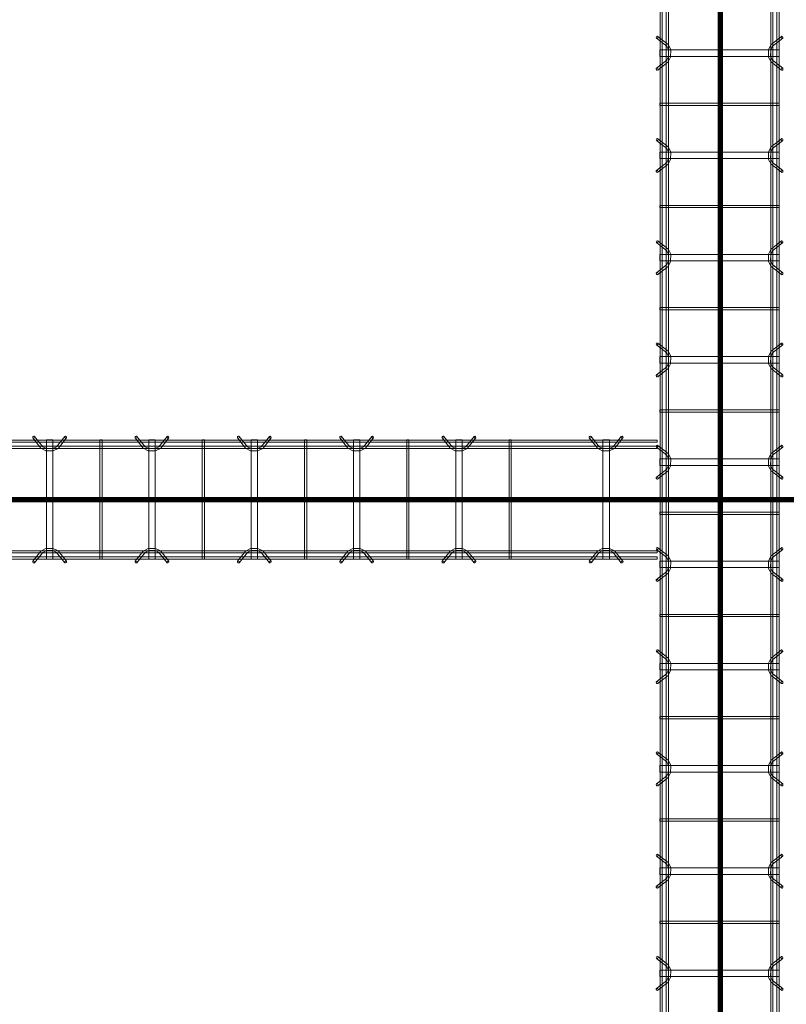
# Model space of a CAD drawing. Header units: inches. Extents: x -4136 to 1945, y -6639 to 12387.
# Tile 406 of 656: x -3732 to -3643, y 11068 to 11183. Entities that reach past the tile are written whole.
import ezdxf

# ---------------------------------------------------------------- set-up
doc = ezdxf.new("R2010")
doc.units = ezdxf.units.IN
doc.header["$MEASUREMENT"] = 0
doc.layers.add('A-GENM', color=7, linetype='Continuous', lineweight=9)
doc.layers.add('S-BEAM', color=7, linetype='Continuous', lineweight=9)

# ---------------------------------------------------------------- blocks, each defined once
blk = doc.blocks.new('Dowel bar assembly - Dowel bar assembly-671091-SLAB ON GROUND JOINTS')
at = {"layer": 'S-BEAM', "color": 253, "true_color": 0xaaaaaa}
for p, q in [((1169.18, 1.19), (1168.23, 2.39)), ((1171.76, 2.39), (1170.81, 1.19)), ((1181.18, 1.19), (1180.23, 2.39)), ((1183.76, 2.39), (1182.81, 1.19)), ((1193.18, 1.19), (1192.23, 2.39)), ((1195.76, 2.39), (1194.81, 1.19)), ((1205.18, 1.19), (1204.23, 2.39)), ((1207.76, 2.39), (1206.81, 1.19)), ((1217.18, 1.19), (1216.23, 2.39)), ((1219.76, 2.39), (1218.81, 1.19)), ((1229.18, 1.19), (1228.23, 2.39)), ((1231.76, 2.39), (1230.81, 1.19)), ((1241.18, 1.19), (1240.23, 2.39)), ((1243.76, 2.39), (1242.81, 1.19)), ((1253.18, 1.19), (1252.23, 2.39)), ((1255.76, 2.39), (1254.81, 1.19)), ((1265.18, 1.19), (1264.23, 2.39)), ((1267.76, 2.39), (1266.81, 1.19)), ((1277.18, 1.19), (1276.23, 2.39)), ((1279.76, 2.39), (1278.81, 1.19)), ((1524, 1.98), (0, 1.98)), ((0, 1.72), (1524, 1.72)), ((1524, 1.25), (0, 1.25)), ((1168.02, 2.23), (1168.97, 1.03)), ((1169.62, 1.99), (1169.62, -12.01)), ((1170.38, 1.99), (1169.62, 1.99)), ((1169.62, 1.99), (1170.38, 1.99)), ((1170.38, -12.01), (1170.38, 1.99)), ((1171.01, 1.03), (1171.96, 2.23)), ((1175.87, 1.99), (1175.87, -12.01)), ((1176.13, 1.99), (1175.87, 1.99)), ((1175.87, 1.99), (1176.13, 1.99)), ((1176.13, -12.01), (1176.13, 1.99)), ((1180.02, 2.23), (1180.97, 1.03)), ((1181.62, 1.99), (1181.62, -12.01)), ((1182.38, 1.99), (1181.62, 1.99)), ((1181.62, 1.99), (1182.38, 1.99)), ((1182.38, -12.01), (1182.38, 1.99)), ((1183.01, 1.03), (1183.96, 2.23)), ((1187.87, 1.99), (1187.87, -12.01)), ((1188.13, 1.99), (1187.87, 1.99)), ((1187.87, 1.99), (1188.13, 1.99)), ((1188.13, -12.01), (1188.13, 1.99)), ((1192.02, 2.23), (1192.97, 1.03)), ((1193.62, 1.99), (1193.62, -12.01)), ((1194.38, 1.99), (1193.62, 1.99)), ((1193.62, 1.99), (1194.38, 1.99)), ((1194.38, -12.01), (1194.38, 1.99)), ((1195.01, 1.03), (1195.96, 2.23)), ((1199.87, 1.99), (1199.87, -12.01)), ((1200.13, 1.99), (1199.87, 1.99)), ((1199.87, 1.99), (1200.13, 1.99)), ((1200.13, -12.01), (1200.13, 1.99)), ((1204.02, 2.23), (1204.97, 1.03)), ((1205.62, 1.99), (1205.62, -12.01)), ((1206.38, 1.99), (1205.62, 1.99)), ((1205.62, 1.99), (1206.38, 1.99)), ((1206.38, -12.01), (1206.38, 1.99)), ((1207.01, 1.03), (1207.96, 2.23)), ((1211.87, 1.99), (1211.87, -12.01)), ((1212.13, 1.99), (1211.87, 1.99)), ((1211.87, 1.99), (1212.13, 1.99)), ((1212.13, -12.01), (1212.13, 1.99)), ((1216.02, 2.23), (1216.97, 1.03)), ((1217.62, 1.99), (1217.62, -12.01)), ((1218.38, 1.99), (1217.62, 1.99)), ((1217.62, 1.99), (1218.38, 1.99)), ((1218.38, -12.01), (1218.38, 1.99)), ((1219.01, 1.03), (1219.96, 2.23)), ((1223.87, 1.99), (1223.87, -12.01)), ((1224.13, 1.99), (1223.87, 1.99)), ((1223.87, 1.99), (1224.13, 1.99)), ((1224.13, -12.01), (1224.13, 1.99)), ((1228.02, 2.23), (1228.97, 1.03)), ((1229.62, 1.99), (1229.62, -12.01)), ((1230.38, 1.99), (1229.62, 1.99)), ((1229.62, 1.99), (1230.38, 1.99)), ((1230.38, -12.01), (1230.38, 1.99)), ((1231.01, 1.03), (1231.96, 2.23)), ((1235.87, 1.99), (1235.87, -12.01)), ((1236.13, 1.99), (1235.87, 1.99)), ((1235.87, 1.99), (1236.13, 1.99)), ((1236.13, -12.01), (1236.13, 1.99)), ((1240.02, 2.23), (1240.97, 1.03)), ((1241.62, 1.99), (1241.62, -12.01)), ((1242.38, 1.99), (1241.62, 1.99)), ((1241.62, 1.99), (1242.38, 1.99)), ((1242.38, -12.01), (1242.38, 1.99)), ((1243.01, 1.03), (1243.96, 2.23)), ((1247.87, 1.99), (1247.87, -12.01)), ((1248.13, 1.99), (1247.87, 1.99)), ((1247.87, 1.99), (1248.13, 1.99)), ((1248.13, -12.01), (1248.13, 1.99)), ((1252.02, 2.23), (1252.97, 1.03)), ((1253.62, 1.99), (1253.62, -12.01)), ((1254.38, 1.99), (1253.62, 1.99)), ((1253.62, 1.99), (1254.38, 1.99)), ((1254.38, -12.01), (1254.38, 1.99)), ((1255.01, 1.03), (1255.96, 2.23)), ((1259.87, 1.99), (1259.87, -12.01)), ((1260.13, 1.99), (1259.87, 1.99)), ((1259.87, 1.99), (1260.13, 1.99)), ((1260.13, -12.01), (1260.13, 1.99)), ((1264.02, 2.23), (1264.97, 1.03)), ((1265.62, 1.99), (1265.62, -12.01)), ((1266.38, 1.99), (1265.62, 1.99)), ((1265.62, 1.99), (1266.38, 1.99)), ((1266.38, -12.01), (1266.38, 1.99)), ((1267.01, 1.03), (1267.96, 2.23)), ((1271.87, 1.99), (1271.87, -12.01)), ((1272.13, 1.99), (1271.87, 1.99)), ((1271.87, 1.99), (1272.13, 1.99)), ((1272.13, -12.01), (1272.13, 1.99)), ((1276.02, 2.23), (1276.97, 1.03)), ((1277.62, 1.99), (1277.62, -12.01)), ((1278.38, 1.99), (1277.62, 1.99)), ((1277.62, 1.99), (1278.38, 1.99)), ((1278.38, -12.01), (1278.38, 1.99)), ((1279.01, 1.03), (1279.96, 2.23)), ((0, 0.99), (1524, 0.99)), ((1524, -11.01), (0, -11.01)), ((0, -11.27), (1524, -11.27)), ((1168.97, -11.05), (1168.02, -12.25)), ((1168.23, -12.41), (1169.18, -11.21)), ((1170.81, -11.21), (1171.76, -12.41)), ((1171.96, -12.25), (1171.01, -11.05)), ((1180.97, -11.05), (1180.02, -12.25)), ((1180.23, -12.41), (1181.18, -11.21)), ((1182.81, -11.21), (1183.76, -12.41)), ((1183.96, -12.25), (1183.01, -11.05)), ((1192.97, -11.05), (1192.02, -12.25)), ((1192.23, -12.41), (1193.18, -11.21)), ((1194.81, -11.21), (1195.76, -12.41)), ((1195.96, -12.25), (1195.01, -11.05)), ((1204.97, -11.05), (1204.02, -12.25)), ((1204.23, -12.41), (1205.18, -11.21)), ((1206.81, -11.21), (1207.76, -12.41)), ((1207.96, -12.25), (1207.01, -11.05)), ((1216.97, -11.05), (1216.02, -12.25)), ((1216.23, -12.41), (1217.18, -11.21)), ((1218.81, -11.21), (1219.76, -12.41)), ((1219.96, -12.25), (1219.01, -11.05)), ((1228.97, -11.05), (1228.02, -12.25)), ((1228.23, -12.41), (1229.18, -11.21)), ((1230.81, -11.21), (1231.76, -12.41)), ((1231.96, -12.25), (1231.01, -11.05)), ((1240.97, -11.05), (1240.02, -12.25)), ((1240.23, -12.41), (1241.18, -11.21)), ((1242.81, -11.21), (1243.76, -12.41)), ((1243.96, -12.25), (1243.01, -11.05)), ((1252.97, -11.05), (1252.02, -12.25)), ((1252.23, -12.41), (1253.18, -11.21)), ((1254.81, -11.21), (1255.76, -12.41)), ((1255.96, -12.25), (1255.01, -11.05)), ((1264.97, -11.05), (1264.02, -12.25)), ((1264.23, -12.41), (1265.18, -11.21)), ((1266.81, -11.21), (1267.76, -12.41)), ((1267.96, -12.25), (1267.01, -11.05)), ((1276.97, -11.05), (1276.02, -12.25)), ((1276.23, -12.41), (1277.18, -11.21)), ((1278.81, -11.21), (1279.76, -12.41)), ((1279.96, -12.25), (1279.01, -11.05)), ((1524, -11.74), (0, -11.74)), ((0, -12), (1524, -12)), ((1170.38, -12.01), (1169.62, -12.01)), ((1169.62, -12.01), (1170.38, -12.01)), ((1176.13, -12.01), (1175.87, -12.01)), ((1175.87, -12.01), (1176.13, -12.01)), ((1182.38, -12.01), (1181.62, -12.01)), ((1181.62, -12.01), (1182.38, -12.01)), ((1188.13, -12.01), (1187.87, -12.01)), ((1187.87, -12.01), (1188.13, -12.01)), ((1194.38, -12.01), (1193.62, -12.01)), ((1193.62, -12.01), (1194.38, -12.01)), ((1200.13, -12.01), (1199.87, -12.01)), ((1199.87, -12.01), (1200.13, -12.01)), ((1206.38, -12.01), (1205.62, -12.01)), ((1205.62, -12.01), (1206.38, -12.01)), ((1212.13, -12.01), (1211.87, -12.01)), ((1211.87, -12.01), (1212.13, -12.01)), ((1218.38, -12.01), (1217.62, -12.01)), ((1217.62, -12.01), (1218.38, -12.01)), ((1224.13, -12.01), (1223.87, -12.01)), ((1223.87, -12.01), (1224.13, -12.01)), ((1230.38, -12.01), (1229.62, -12.01)), ((1229.62, -12.01), (1230.38, -12.01)), ((1236.13, -12.01), (1235.87, -12.01)), ((1235.87, -12.01), (1236.13, -12.01)), ((1242.38, -12.01), (1241.62, -12.01)), ((1241.62, -12.01), (1242.38, -12.01)), ((1248.13, -12.01), (1247.87, -12.01)), ((1247.87, -12.01), (1248.13, -12.01)), ((1254.38, -12.01), (1253.62, -12.01)), ((1253.62, -12.01), (1254.38, -12.01)), ((1260.13, -12.01), (1259.87, -12.01)), ((1259.87, -12.01), (1260.13, -12.01)), ((1266.38, -12.01), (1265.62, -12.01)), ((1265.62, -12.01), (1266.38, -12.01)), ((1272.13, -12.01), (1271.87, -12.01)), ((1271.87, -12.01), (1272.13, -12.01)), ((1278.38, -12.01), (1277.62, -12.01)), ((1277.62, -12.01), (1278.38, -12.01))]:
    blk.add_line(p, q, dxfattribs=at)
at = {"layer": 'S-BEAM', "color": 253, "true_color": 0xaaaaaa, "flags": 128}
for points in [[(1169.18, 1.19), (1169.62, 0.97), (1170.38, 0.98), (1170.81, 1.19)], [(1181.18, 1.19), (1181.62, 0.97), (1182.38, 0.98), (1182.81, 1.19)], [(1193.18, 1.19), (1193.62, 0.97), (1194.38, 0.98), (1194.81, 1.19)], [(1205.18, 1.19), (1205.62, 0.97), (1206.38, 0.98), (1206.81, 1.19)], [(1217.18, 1.19), (1217.62, 0.97), (1218.38, 0.98), (1218.81, 1.19)], [(1229.18, 1.19), (1229.62, 0.97), (1230.38, 0.98), (1230.81, 1.19)], [(1241.18, 1.19), (1241.62, 0.97), (1242.38, 0.98), (1242.81, 1.19)], [(1253.18, 1.19), (1253.62, 0.97), (1254.38, 0.98), (1254.81, 1.19)], [(1265.18, 1.19), (1265.62, 0.97), (1266.38, 0.98), (1266.81, 1.19)], [(1277.18, 1.19), (1277.62, 0.97), (1278.38, 0.98), (1278.81, 1.19)], [(1168.97, 1.03), (1169.53, 0.73), (1170.39, 0.72), (1170.97, 0.99), (1171.01, 1.03)], [(1180.97, 1.03), (1181.53, 0.73), (1182.39, 0.72), (1182.97, 0.99), (1183.01, 1.03)], [(1192.97, 1.03), (1193.53, 0.73), (1194.39, 0.72), (1194.97, 0.99), (1195.01, 1.03)], [(1204.97, 1.03), (1205.53, 0.73), (1206.39, 0.72), (1206.97, 0.99), (1207.01, 1.03)], [(1216.97, 1.03), (1217.53, 0.73), (1218.39, 0.72), (1218.97, 0.99), (1219.01, 1.03)], [(1228.97, 1.03), (1229.53, 0.73), (1230.39, 0.72), (1230.97, 0.99), (1231.01, 1.03)], [(1240.97, 1.03), (1241.53, 0.73), (1242.39, 0.72), (1242.97, 0.99), (1243.01, 1.03)], [(1252.97, 1.03), (1253.53, 0.73), (1254.39, 0.72), (1254.97, 0.99), (1255.01, 1.03)], [(1264.97, 1.03), (1265.53, 0.73), (1266.39, 0.72), (1266.97, 0.99), (1267.01, 1.03)], [(1276.97, 1.03), (1277.53, 0.73), (1278.39, 0.72), (1278.97, 0.99), (1279.01, 1.03)], [(1168.97, -11.05), (1169.53, -10.75), (1170.39, -10.74), (1170.97, -11.01), (1171.01, -11.05)], [(1169.18, -11.21), (1169.62, -10.99), (1170.38, -11), (1170.81, -11.21)], [(1180.97, -11.05), (1181.53, -10.75), (1182.39, -10.74), (1182.97, -11.01), (1183.01, -11.05)], [(1181.18, -11.21), (1181.62, -10.99), (1182.38, -11), (1182.81, -11.21)], [(1192.97, -11.05), (1193.53, -10.75), (1194.39, -10.74), (1194.97, -11.01), (1195.01, -11.05)], [(1193.18, -11.21), (1193.62, -10.99), (1194.38, -11), (1194.81, -11.21)], [(1204.97, -11.05), (1205.53, -10.75), (1206.39, -10.74), (1206.97, -11.01), (1207.01, -11.05)], [(1205.18, -11.21), (1205.62, -10.99), (1206.38, -11), (1206.81, -11.21)], [(1216.97, -11.05), (1217.53, -10.75), (1218.39, -10.74), (1218.97, -11.01), (1219.01, -11.05)], [(1217.18, -11.21), (1217.62, -10.99), (1218.38, -11), (1218.81, -11.21)], [(1228.97, -11.05), (1229.53, -10.75), (1230.39, -10.74), (1230.97, -11.01), (1231.01, -11.05)], [(1229.18, -11.21), (1229.62, -10.99), (1230.38, -11), (1230.81, -11.21)], [(1240.97, -11.05), (1241.53, -10.75), (1242.39, -10.74), (1242.97, -11.01), (1243.01, -11.05)], [(1241.18, -11.21), (1241.62, -10.99), (1242.38, -11), (1242.81, -11.21)], [(1252.97, -11.05), (1253.53, -10.75), (1254.39, -10.74), (1254.97, -11.01), (1255.01, -11.05)], [(1253.18, -11.21), (1253.62, -10.99), (1254.38, -11), (1254.81, -11.21)], [(1264.97, -11.05), (1265.53, -10.75), (1266.39, -10.74), (1266.97, -11.01), (1267.01, -11.05)], [(1265.18, -11.21), (1265.62, -10.99), (1266.38, -11), (1266.81, -11.21)], [(1276.97, -11.05), (1277.53, -10.75), (1278.39, -10.74), (1278.97, -11.01), (1279.01, -11.05)], [(1277.18, -11.21), (1277.62, -10.99), (1278.38, -11), (1278.81, -11.21)]]:
    blk.add_lwpolyline(points, dxfattribs=at)
at = {"layer": 'S-BEAM', "color": 253, "true_color": 0xaaaaaa}
for centre, major_axis, start_param, end_param in [((1168.12, 2.31), (0.101, 0.08), 5.709265, 8.850858), ((1168.12, 2.31), (0.101, 0.08), 2.567673, 5.709265), ((1171.86, 2.31), (-0.101, 0.08), 3.715513, 6.857105), ((1171.86, 2.31), (-0.101, 0.08), 0.57392, 3.715513), ((1180.12, 2.31), (0.101, 0.08), 5.709265, 8.850858), ((1180.12, 2.31), (0.101, 0.08), 2.567673, 5.709265), ((1183.86, 2.31), (-0.101, 0.08), 3.715513, 6.857105), ((1183.86, 2.31), (-0.101, 0.08), 0.57392, 3.715513), ((1192.12, 2.31), (0.101, 0.08), 5.709265, 8.850858), ((1192.12, 2.31), (0.101, 0.08), 2.567673, 5.709265), ((1195.86, 2.31), (-0.101, 0.08), 3.715513, 6.857105), ((1195.86, 2.31), (-0.101, 0.08), 0.57392, 3.715513), ((1204.12, 2.31), (0.101, 0.08), 5.709265, 8.850858), ((1204.12, 2.31), (0.101, 0.08), 2.567673, 5.709265), ((1207.86, 2.31), (-0.101, 0.08), 3.715513, 6.857105), ((1207.86, 2.31), (-0.101, 0.08), 0.57392, 3.715513), ((1216.12, 2.31), (0.101, 0.08), 5.709265, 8.850858), ((1216.12, 2.31), (0.101, 0.08), 2.567673, 5.709265), ((1219.86, 2.31), (-0.101, 0.08), 3.715513, 6.857105), ((1219.86, 2.31), (-0.101, 0.08), 0.57392, 3.715513), ((1228.12, 2.31), (0.101, 0.08), 5.709265, 8.850858), ((1228.12, 2.31), (0.101, 0.08), 2.567673, 5.709265), ((1231.86, 2.31), (-0.101, 0.08), 3.715513, 6.857105), ((1231.86, 2.31), (-0.101, 0.08), 0.57392, 3.715513), ((1240.12, 2.31), (0.101, 0.08), 5.709265, 8.850858), ((1240.12, 2.31), (0.101, 0.08), 2.567673, 5.709265), ((1243.86, 2.31), (-0.101, 0.08), 3.715513, 6.857105), ((1243.86, 2.31), (-0.101, 0.08), 0.57392, 3.715513), ((1252.12, 2.31), (0.101, 0.08), 5.709265, 8.850858), ((1252.12, 2.31), (0.101, 0.08), 2.567673, 5.709265), ((1255.86, 2.31), (-0.101, 0.08), 3.715513, 6.857105), ((1255.86, 2.31), (-0.101, 0.08), 0.57392, 3.715513), ((1264.12, 2.31), (0.101, 0.08), 5.709265, 8.850858), ((1264.12, 2.31), (0.101, 0.08), 2.567673, 5.709265), ((1267.86, 2.31), (-0.101, 0.08), 3.715513, 6.857105), ((1267.86, 2.31), (-0.101, 0.08), 0.57392, 3.715513), ((1276.12, 2.31), (0.101, 0.08), 5.709265, 8.850858), ((1276.12, 2.31), (0.101, 0.08), 2.567673, 5.709265), ((1279.86, 2.31), (-0.101, 0.08), 3.715513, 6.857105), ((1279.86, 2.31), (-0.101, 0.08), 0.57392, 3.715513), ((1168.12, -12.33), (-0.101, 0.08), 3.715513, 6.857105), ((1168.12, -12.33), (-0.101, 0.08), 0.57392, 3.715513), ((1171.86, -12.33), (0.101, 0.08), 5.709265, 8.850858), ((1171.86, -12.33), (0.101, 0.08), 2.567673, 5.709265), ((1180.12, -12.33), (-0.101, 0.08), 3.715513, 6.857105), ((1180.12, -12.33), (-0.101, 0.08), 0.57392, 3.715513), ((1183.86, -12.33), (0.101, 0.08), 5.709265, 8.850858), ((1183.86, -12.33), (0.101, 0.08), 2.567673, 5.709265), ((1192.12, -12.33), (-0.101, 0.08), 3.715513, 6.857105), ((1192.12, -12.33), (-0.101, 0.08), 0.57392, 3.715513), ((1195.86, -12.33), (0.101, 0.08), 5.709265, 8.850858), ((1195.86, -12.33), (0.101, 0.08), 2.567673, 5.709265), ((1204.12, -12.33), (-0.101, 0.08), 3.715513, 6.857105), ((1204.12, -12.33), (-0.101, 0.08), 0.57392, 3.715513), ((1207.86, -12.33), (0.101, 0.08), 5.709265, 8.850858), ((1207.86, -12.33), (0.101, 0.08), 2.567673, 5.709265), ((1216.12, -12.33), (-0.101, 0.08), 3.715513, 6.857105), ((1216.12, -12.33), (-0.101, 0.08), 0.57392, 3.715513), ((1219.86, -12.33), (0.101, 0.08), 5.709265, 8.850858), ((1219.86, -12.33), (0.101, 0.08), 2.567673, 5.709265), ((1228.12, -12.33), (-0.101, 0.08), 3.715513, 6.857105), ((1228.12, -12.33), (-0.101, 0.08), 0.57392, 3.715513), ((1231.86, -12.33), (0.101, 0.08), 5.709265, 8.850858), ((1231.86, -12.33), (0.101, 0.08), 2.567673, 5.709265), ((1240.12, -12.33), (-0.101, 0.08), 3.715513, 6.857105), ((1240.12, -12.33), (-0.101, 0.08), 0.57392, 3.715513), ((1243.86, -12.33), (0.101, 0.08), 5.709265, 8.850858), ((1243.86, -12.33), (0.101, 0.08), 2.567673, 5.709265), ((1252.12, -12.33), (-0.101, 0.08), 3.715513, 6.857105), ((1252.12, -12.33), (-0.101, 0.08), 0.57392, 3.715513), ((1255.86, -12.33), (0.101, 0.08), 5.709265, 8.850858), ((1255.86, -12.33), (0.101, 0.08), 2.567673, 5.709265), ((1264.12, -12.33), (-0.101, 0.08), 3.715513, 6.857105), ((1264.12, -12.33), (-0.101, 0.08), 0.57392, 3.715513), ((1267.86, -12.33), (0.101, 0.08), 5.709265, 8.850858), ((1267.86, -12.33), (0.101, 0.08), 2.567673, 5.709265), ((1276.12, -12.33), (-0.101, 0.08), 3.715513, 6.857105), ((1276.12, -12.33), (-0.101, 0.08), 0.57392, 3.715513), ((1279.86, -12.33), (0.101, 0.08), 5.709265, 8.850858), ((1279.86, -12.33), (0.101, 0.08), 2.567673, 5.709265)]:
    blk.add_ellipse(centre, major_axis=major_axis, ratio=0.816528, start_param=start_param, end_param=end_param, dxfattribs=at)
blk = doc.blocks.new('Dowel bar assembly - Dowel bar assembly-673167-SLAB ON GROUND JOINTS')
at = {"layer": 'S-BEAM', "color": 253, "true_color": 0xaaaaaa}
for p, q in [((5.18, 1.19), (4.23, 2.39)), ((7.76, 2.39), (6.81, 1.19)), ((17.18, 1.19), (16.23, 2.39)), ((19.76, 2.39), (18.81, 1.19)), ((29.18, 1.19), (28.23, 2.39)), ((31.76, 2.39), (30.81, 1.19)), ((41.18, 1.19), (40.23, 2.39)), ((43.76, 2.39), (42.81, 1.19)), ((53.18, 1.19), (52.23, 2.39)), ((55.76, 2.39), (54.81, 1.19)), ((65.18, 1.19), (64.23, 2.39)), ((67.76, 2.39), (66.81, 1.19)), ((77.18, 1.19), (76.23, 2.39)), ((79.76, 2.39), (78.81, 1.19)), ((89.18, 1.19), (88.23, 2.39)), ((91.76, 2.39), (90.81, 1.19)), ((101.18, 1.19), (100.23, 2.39)), ((103.76, 2.39), (102.81, 1.19)), ((113.18, 1.19), (112.23, 2.39)), ((115.76, 2.39), (114.81, 1.19)), ((125.18, 1.19), (124.23, 2.39)), ((127.76, 2.39), (126.81, 1.19)), ((137.18, 1.19), (136.23, 2.39)), ((139.76, 2.39), (138.81, 1.19)), ((154.43, 1.19), (153.48, 2.39)), ((157.01, 2.39), (156.06, 1.19)), ((161.25, 1.98), (0, 1.98)), ((0, 1.98), (0, 1.72)), ((0, 1.72), (0, 1.98)), ((0, 1.72), (161.25, 1.72)), ((161.25, 1.25), (0, 1.25)), ((0, 0.99), (0, 1.25)), ((0, 1.25), (0, 0.99)), ((4.02, 2.23), (4.97, 1.03)), ((5.63, 1.99), (5.63, -12.01)), ((6.38, 1.99), (5.63, 1.99)), ((5.63, 1.99), (6.38, 1.99)), ((6.38, -12.01), (6.38, 1.99)), ((7.01, 1.03), (7.96, 2.23)), ((11.87, 1.99), (11.87, -12.01)), ((12.13, 1.99), (11.87, 1.99)), ((11.87, 1.99), (12.13, 1.99)), ((12.13, -12.01), (12.13, 1.99)), ((16.02, 2.23), (16.97, 1.03)), ((17.63, 1.99), (17.63, -12.01)), ((18.38, 1.99), (17.63, 1.99)), ((17.63, 1.99), (18.38, 1.99)), ((18.38, -12.01), (18.38, 1.99)), ((19.01, 1.03), (19.96, 2.23)), ((23.87, 1.99), (23.87, -12.01)), ((24.13, 1.99), (23.87, 1.99)), ((23.87, 1.99), (24.13, 1.99)), ((24.13, -12.01), (24.13, 1.99)), ((28.02, 2.23), (28.97, 1.03)), ((29.63, 1.99), (29.63, -12.01)), ((30.38, 1.99), (29.63, 1.99)), ((29.63, 1.99), (30.38, 1.99)), ((30.38, -12.01), (30.38, 1.99)), ((31.01, 1.03), (31.96, 2.23)), ((35.87, 1.99), (35.87, -12.01)), ((36.13, 1.99), (35.87, 1.99)), ((35.87, 1.99), (36.13, 1.99)), ((36.13, -12.01), (36.13, 1.99)), ((40.02, 2.23), (40.97, 1.03)), ((41.63, 1.99), (41.63, -12.01)), ((42.38, 1.99), (41.63, 1.99)), ((41.63, 1.99), (42.38, 1.99)), ((42.38, -12.01), (42.38, 1.99)), ((43.01, 1.03), (43.96, 2.23)), ((47.87, 1.99), (47.87, -12.01)), ((48.13, 1.99), (47.87, 1.99)), ((47.87, 1.99), (48.13, 1.99)), ((48.13, -12.01), (48.13, 1.99)), ((52.02, 2.23), (52.97, 1.03)), ((53.63, 1.99), (53.63, -12.01)), ((54.38, 1.99), (53.63, 1.99)), ((53.63, 1.99), (54.38, 1.99)), ((54.38, -12.01), (54.38, 1.99)), ((55.01, 1.03), (55.96, 2.23)), ((59.87, 1.99), (59.87, -12.01)), ((60.13, 1.99), (59.87, 1.99)), ((59.87, 1.99), (60.13, 1.99)), ((60.13, -12.01), (60.13, 1.99)), ((64.02, 2.23), (64.97, 1.03)), ((65.63, 1.99), (65.63, -12.01)), ((66.38, 1.99), (65.63, 1.99)), ((65.63, 1.99), (66.38, 1.99)), ((66.38, -12.01), (66.38, 1.99)), ((67.01, 1.03), (67.96, 2.23)), ((71.87, 1.99), (71.87, -12.01)), ((72.13, 1.99), (71.87, 1.99)), ((71.87, 1.99), (72.13, 1.99)), ((72.13, -12.01), (72.13, 1.99)), ((76.02, 2.23), (76.97, 1.03)), ((77.63, 1.99), (77.63, -12.01)), ((78.38, 1.99), (77.63, 1.99)), ((77.63, 1.99), (78.38, 1.99)), ((78.38, -12.01), (78.38, 1.99)), ((79.01, 1.03), (79.96, 2.23)), ((83.87, 1.99), (83.87, -12.01)), ((84.13, 1.99), (83.87, 1.99)), ((83.87, 1.99), (84.13, 1.99)), ((84.13, -12.01), (84.13, 1.99)), ((88.02, 2.23), (88.97, 1.03)), ((89.63, 1.99), (89.63, -12.01)), ((90.38, 1.99), (89.63, 1.99)), ((89.63, 1.99), (90.38, 1.99)), ((90.38, -12.01), (90.38, 1.99)), ((91.01, 1.03), (91.96, 2.23)), ((95.87, 1.99), (95.87, -12.01)), ((96.13, 1.99), (95.87, 1.99)), ((95.87, 1.99), (96.13, 1.99)), ((96.13, -12.01), (96.13, 1.99)), ((100.02, 2.23), (100.97, 1.03)), ((101.63, 1.99), (101.63, -12.01)), ((102.38, 1.99), (101.63, 1.99)), ((101.63, 1.99), (102.38, 1.99)), ((102.38, -12.01), (102.38, 1.99)), ((103.01, 1.03), (103.96, 2.23)), ((107.87, 1.99), (107.87, -12.01)), ((108.13, 1.99), (107.87, 1.99)), ((107.87, 1.99), (108.13, 1.99)), ((108.13, -12.01), (108.13, 1.99)), ((112.02, 2.23), (112.97, 1.03)), ((113.63, 1.99), (113.63, -12.01)), ((114.38, 1.99), (113.63, 1.99)), ((113.63, 1.99), (114.38, 1.99)), ((114.38, -12.01), (114.38, 1.99)), ((115.01, 1.03), (115.96, 2.23)), ((119.87, 1.99), (119.87, -12.01)), ((120.13, 1.99), (119.87, 1.99)), ((119.87, 1.99), (120.13, 1.99)), ((120.13, -12.01), (120.13, 1.99)), ((124.02, 2.23), (124.97, 1.03)), ((125.63, 1.99), (125.63, -12.01)), ((126.38, 1.99), (125.63, 1.99)), ((125.63, 1.99), (126.38, 1.99)), ((126.38, -12.01), (126.38, 1.99)), ((127.01, 1.03), (127.96, 2.23)), ((131.87, 1.99), (131.87, -12.01)), ((132.13, 1.99), (131.87, 1.99)), ((131.87, 1.99), (132.13, 1.99)), ((132.13, -12.01), (132.13, 1.99)), ((136.02, 2.23), (136.97, 1.03)), ((137.63, 1.99), (137.63, -12.01)), ((138.38, 1.99), (137.63, 1.99)), ((137.63, 1.99), (138.38, 1.99)), ((138.38, -12.01), (138.38, 1.99)), ((139.01, 1.03), (139.96, 2.23)), ((143.87, 1.99), (143.87, -12.01)), ((144.13, 1.99), (143.87, 1.99)), ((143.87, 1.99), (144.13, 1.99)), ((144.13, -12.01), (144.13, 1.99)), ((153.27, 2.23), (154.22, 1.03)), ((154.88, 1.99), (154.88, -12.01)), ((155.63, 1.99), (154.88, 1.99)), ((154.88, 1.99), (155.63, 1.99)), ((155.63, -12.01), (155.63, 1.99)), ((156.26, 1.03), (157.21, 2.23)), ((161.25, 1.98), (161.25, 1.72)), ((161.25, 1.72), (161.25, 1.98)), ((161.25, 0.99), (161.25, 1.25)), ((161.25, 1.25), (161.25, 0.99)), ((0, 0.99), (161.25, 0.99)), ((161.25, -11.01), (0, -11.01)), ((0, -11.27), (0, -11.01)), ((0, -11.01), (0, -11.27)), ((0, -11.27), (161.25, -11.27)), ((4.97, -11.05), (4.02, -12.25)), ((4.23, -12.41), (5.18, -11.21)), ((6.81, -11.21), (7.76, -12.41)), ((7.96, -12.25), (7.01, -11.05)), ((16.97, -11.05), (16.02, -12.25)), ((16.23, -12.41), (17.18, -11.21)), ((18.81, -11.21), (19.76, -12.41)), ((19.96, -12.25), (19.01, -11.05)), ((28.97, -11.05), (28.02, -12.25)), ((28.23, -12.41), (29.18, -11.21)), ((30.81, -11.21), (31.76, -12.41)), ((31.96, -12.25), (31.01, -11.05)), ((40.97, -11.05), (40.02, -12.25)), ((40.23, -12.41), (41.18, -11.21)), ((42.81, -11.21), (43.76, -12.41)), ((43.96, -12.25), (43.01, -11.05)), ((52.97, -11.05), (52.02, -12.25)), ((52.23, -12.41), (53.18, -11.21)), ((54.81, -11.21), (55.76, -12.41)), ((55.96, -12.25), (55.01, -11.05)), ((64.97, -11.05), (64.02, -12.25)), ((64.23, -12.41), (65.18, -11.21)), ((66.81, -11.21), (67.76, -12.41)), ((67.96, -12.25), (67.01, -11.05)), ((76.97, -11.05), (76.02, -12.25)), ((76.23, -12.41), (77.18, -11.21)), ((78.81, -11.21), (79.76, -12.41)), ((79.96, -12.25), (79.01, -11.05)), ((88.97, -11.05), (88.02, -12.25)), ((88.23, -12.41), (89.18, -11.21)), ((90.81, -11.21), (91.76, -12.41)), ((91.96, -12.25), (91.01, -11.05)), ((100.97, -11.05), (100.02, -12.25)), ((100.23, -12.41), (101.18, -11.21)), ((102.81, -11.21), (103.76, -12.41)), ((103.96, -12.25), (103.01, -11.05)), ((112.97, -11.05), (112.02, -12.25)), ((112.23, -12.41), (113.18, -11.21)), ((114.81, -11.21), (115.76, -12.41)), ((115.96, -12.25), (115.01, -11.05)), ((124.97, -11.05), (124.02, -12.25)), ((124.23, -12.41), (125.18, -11.21)), ((126.81, -11.21), (127.76, -12.41)), ((127.96, -12.25), (127.01, -11.05)), ((136.97, -11.05), (136.02, -12.25)), ((136.23, -12.41), (137.18, -11.21)), ((138.81, -11.21), (139.76, -12.41)), ((139.96, -12.25), (139.01, -11.05)), ((154.22, -11.05), (153.27, -12.25)), ((153.48, -12.41), (154.43, -11.21)), ((156.06, -11.21), (157.01, -12.41)), ((157.21, -12.25), (156.26, -11.05)), ((161.25, -11.27), (161.25, -11.01)), ((161.25, -11.01), (161.25, -11.27)), ((161.25, -11.74), (0, -11.74)), ((0, -12), (0, -11.74)), ((0, -11.74), (0, -12)), ((0, -12), (161.25, -12)), ((6.38, -12.01), (5.63, -12.01)), ((5.63, -12.01), (6.38, -12.01)), ((12.13, -12.01), (11.87, -12.01)), ((11.87, -12.01), (12.13, -12.01)), ((18.38, -12.01), (17.63, -12.01)), ((17.63, -12.01), (18.38, -12.01)), ((24.13, -12.01), (23.87, -12.01)), ((23.87, -12.01), (24.13, -12.01)), ((30.38, -12.01), (29.63, -12.01)), ((29.63, -12.01), (30.38, -12.01)), ((36.13, -12.01), (35.87, -12.01)), ((35.87, -12.01), (36.13, -12.01)), ((42.38, -12.01), (41.63, -12.01)), ((41.63, -12.01), (42.38, -12.01)), ((48.13, -12.01), (47.87, -12.01)), ((47.87, -12.01), (48.13, -12.01)), ((54.38, -12.01), (53.63, -12.01)), ((53.63, -12.01), (54.38, -12.01)), ((60.13, -12.01), (59.87, -12.01)), ((59.87, -12.01), (60.13, -12.01)), ((66.38, -12.01), (65.63, -12.01)), ((65.63, -12.01), (66.38, -12.01)), ((72.13, -12.01), (71.87, -12.01)), ((71.87, -12.01), (72.13, -12.01)), ((78.38, -12.01), (77.63, -12.01)), ((77.63, -12.01), (78.38, -12.01)), ((84.13, -12.01), (83.87, -12.01)), ((83.87, -12.01), (84.13, -12.01)), ((90.38, -12.01), (89.63, -12.01)), ((89.63, -12.01), (90.38, -12.01)), ((96.13, -12.01), (95.87, -12.01)), ((95.87, -12.01), (96.13, -12.01)), ((102.38, -12.01), (101.63, -12.01)), ((101.63, -12.01), (102.38, -12.01)), ((108.13, -12.01), (107.87, -12.01)), ((107.87, -12.01), (108.13, -12.01)), ((114.38, -12.01), (113.63, -12.01)), ((113.63, -12.01), (114.38, -12.01)), ((120.13, -12.01), (119.87, -12.01)), ((119.87, -12.01), (120.13, -12.01)), ((126.38, -12.01), (125.63, -12.01)), ((125.63, -12.01), (126.38, -12.01)), ((132.13, -12.01), (131.87, -12.01)), ((131.87, -12.01), (132.13, -12.01)), ((138.38, -12.01), (137.63, -12.01)), ((137.63, -12.01), (138.38, -12.01)), ((144.13, -12.01), (143.87, -12.01)), ((143.87, -12.01), (144.13, -12.01)), ((155.63, -12.01), (154.88, -12.01)), ((154.88, -12.01), (155.63, -12.01)), ((161.25, -12), (161.25, -11.74)), ((161.25, -11.74), (161.25, -12))]:
    blk.add_line(p, q, dxfattribs=at)
at = {"layer": 'S-BEAM', "color": 253, "true_color": 0xaaaaaa, "flags": 128}
for points in [[(5.18, 1.19), (5.62, 0.97), (6.38, 0.98), (6.81, 1.19)], [(17.18, 1.19), (17.62, 0.97), (18.38, 0.98), (18.81, 1.19)], [(29.18, 1.19), (29.62, 0.97), (30.38, 0.98), (30.81, 1.19)], [(41.18, 1.19), (41.62, 0.97), (42.38, 0.98), (42.81, 1.19)], [(53.18, 1.19), (53.62, 0.97), (54.38, 0.98), (54.81, 1.19)], [(65.18, 1.19), (65.62, 0.97), (66.38, 0.98), (66.81, 1.19)], [(77.18, 1.19), (77.62, 0.97), (78.38, 0.98), (78.81, 1.19)], [(89.18, 1.19), (89.62, 0.97), (90.38, 0.98), (90.81, 1.19)], [(101.18, 1.19), (101.62, 0.97), (102.38, 0.98), (102.81, 1.19)], [(113.18, 1.19), (113.62, 0.97), (114.38, 0.98), (114.81, 1.19)], [(125.18, 1.19), (125.62, 0.97), (126.38, 0.98), (126.81, 1.19)], [(137.18, 1.19), (137.62, 0.97), (138.38, 0.98), (138.81, 1.19)], [(154.43, 1.19), (154.87, 0.97), (155.63, 0.98), (156.06, 1.19)], [(4.97, 1.03), (5.53, 0.73), (6.39, 0.72), (6.97, 0.99), (7.01, 1.03)], [(16.97, 1.03), (17.53, 0.73), (18.39, 0.72), (18.97, 0.99), (19.01, 1.03)], [(28.97, 1.03), (29.53, 0.73), (30.39, 0.72), (30.97, 0.99), (31.01, 1.03)], [(40.97, 1.03), (41.53, 0.73), (42.39, 0.72), (42.97, 0.99), (43.01, 1.03)], [(52.97, 1.03), (53.53, 0.73), (54.39, 0.72), (54.97, 0.99), (55.01, 1.03)], [(64.97, 1.03), (65.53, 0.73), (66.39, 0.72), (66.97, 0.99), (67.01, 1.03)], [(76.97, 1.03), (77.53, 0.73), (78.39, 0.72), (78.97, 0.99), (79.01, 1.03)], [(88.97, 1.03), (89.53, 0.73), (90.39, 0.72), (90.97, 0.99), (91.01, 1.03)], [(100.97, 1.03), (101.53, 0.73), (102.39, 0.72), (102.97, 0.99), (103.01, 1.03)], [(112.97, 1.03), (113.53, 0.73), (114.39, 0.72), (114.97, 0.99), (115.01, 1.03)], [(124.97, 1.03), (125.53, 0.73), (126.39, 0.72), (126.97, 0.99), (127.01, 1.03)], [(136.97, 1.03), (137.53, 0.73), (138.39, 0.72), (138.97, 0.99), (139.01, 1.03)], [(154.22, 1.03), (154.78, 0.73), (155.64, 0.72), (156.22, 0.99), (156.26, 1.03)], [(4.97, -11.05), (5.53, -10.75), (6.39, -10.74), (6.97, -11.01), (7.01, -11.05)], [(5.18, -11.21), (5.62, -10.99), (6.38, -11), (6.81, -11.21)], [(16.97, -11.05), (17.53, -10.75), (18.39, -10.74), (18.97, -11.01), (19.01, -11.05)], [(17.18, -11.21), (17.62, -10.99), (18.38, -11), (18.81, -11.21)], [(28.97, -11.05), (29.53, -10.75), (30.39, -10.74), (30.97, -11.01), (31.01, -11.05)], [(29.18, -11.21), (29.62, -10.99), (30.38, -11), (30.81, -11.21)], [(40.97, -11.05), (41.53, -10.75), (42.39, -10.74), (42.97, -11.01), (43.01, -11.05)], [(41.18, -11.21), (41.62, -10.99), (42.38, -11), (42.81, -11.21)], [(52.97, -11.05), (53.53, -10.75), (54.39, -10.74), (54.97, -11.01), (55.01, -11.05)], [(53.18, -11.21), (53.62, -10.99), (54.38, -11), (54.81, -11.21)], [(64.97, -11.05), (65.53, -10.75), (66.39, -10.74), (66.97, -11.01), (67.01, -11.05)], [(65.18, -11.21), (65.62, -10.99), (66.38, -11), (66.81, -11.21)], [(76.97, -11.05), (77.53, -10.75), (78.39, -10.74), (78.97, -11.01), (79.01, -11.05)], [(77.18, -11.21), (77.62, -10.99), (78.38, -11), (78.81, -11.21)], [(88.97, -11.05), (89.53, -10.75), (90.39, -10.74), (90.97, -11.01), (91.01, -11.05)], [(89.18, -11.21), (89.62, -10.99), (90.38, -11), (90.81, -11.21)], [(100.97, -11.05), (101.53, -10.75), (102.39, -10.74), (102.97, -11.01), (103.01, -11.05)], [(101.18, -11.21), (101.62, -10.99), (102.38, -11), (102.81, -11.21)], [(112.97, -11.05), (113.53, -10.75), (114.39, -10.74), (114.97, -11.01), (115.01, -11.05)], [(113.18, -11.21), (113.62, -10.99), (114.38, -11), (114.81, -11.21)], [(124.97, -11.05), (125.53, -10.75), (126.39, -10.74), (126.97, -11.01), (127.01, -11.05)], [(125.18, -11.21), (125.62, -10.99), (126.38, -11), (126.81, -11.21)], [(136.97, -11.05), (137.53, -10.75), (138.39, -10.74), (138.97, -11.01), (139.01, -11.05)], [(137.18, -11.21), (137.62, -10.99), (138.38, -11), (138.81, -11.21)], [(154.22, -11.05), (154.78, -10.75), (155.64, -10.74), (156.22, -11.01), (156.26, -11.05)], [(154.43, -11.21), (154.87, -10.99), (155.63, -11), (156.06, -11.21)]]:
    blk.add_lwpolyline(points, dxfattribs=at)
at = {"layer": 'S-BEAM', "color": 253, "true_color": 0xaaaaaa}
for centre, major_axis, start_param, end_param in [((4.12, 2.31), (0.101, 0.08), 5.709265, 8.850858), ((4.12, 2.31), (0.101, 0.08), 2.567673, 5.709265), ((7.86, 2.31), (-0.101, 0.08), 3.715513, 6.857105), ((7.86, 2.31), (-0.101, 0.08), 0.57392, 3.715513), ((16.12, 2.31), (0.101, 0.08), 5.709265, 8.850858), ((16.12, 2.31), (0.101, 0.08), 2.567673, 5.709265), ((19.86, 2.31), (-0.101, 0.08), 3.715513, 6.857105), ((19.86, 2.31), (-0.101, 0.08), 0.57392, 3.715513), ((28.12, 2.31), (0.101, 0.08), 5.709265, 8.850858), ((28.12, 2.31), (0.101, 0.08), 2.567673, 5.709265), ((31.86, 2.31), (-0.101, 0.08), 3.715513, 6.857105), ((31.86, 2.31), (-0.101, 0.08), 0.57392, 3.715513), ((40.12, 2.31), (0.101, 0.08), 5.709265, 8.850858), ((40.12, 2.31), (0.101, 0.08), 2.567673, 5.709265), ((43.86, 2.31), (-0.101, 0.08), 3.715513, 6.857105), ((43.86, 2.31), (-0.101, 0.08), 0.57392, 3.715513), ((52.12, 2.31), (0.101, 0.08), 5.709265, 8.850858), ((52.12, 2.31), (0.101, 0.08), 2.567673, 5.709265), ((55.86, 2.31), (-0.101, 0.08), 3.715513, 6.857105), ((55.86, 2.31), (-0.101, 0.08), 0.57392, 3.715513), ((64.12, 2.31), (0.101, 0.08), 5.709265, 8.850858), ((64.12, 2.31), (0.101, 0.08), 2.567673, 5.709265), ((67.86, 2.31), (-0.101, 0.08), 3.715513, 6.857105), ((67.86, 2.31), (-0.101, 0.08), 0.57392, 3.715513), ((76.12, 2.31), (0.101, 0.08), 5.709265, 8.850858), ((76.12, 2.31), (0.101, 0.08), 2.567673, 5.709265), ((79.86, 2.31), (-0.101, 0.08), 3.715513, 6.857105), ((79.86, 2.31), (-0.101, 0.08), 0.57392, 3.715513), ((88.12, 2.31), (0.101, 0.08), 5.709265, 8.850858), ((88.12, 2.31), (0.101, 0.08), 2.567673, 5.709265), ((91.86, 2.31), (-0.101, 0.08), 3.715513, 6.857105), ((91.86, 2.31), (-0.101, 0.08), 0.57392, 3.715513), ((100.12, 2.31), (0.101, 0.08), 5.709265, 8.850858), ((100.12, 2.31), (0.101, 0.08), 2.567673, 5.709265), ((103.86, 2.31), (-0.101, 0.08), 3.715513, 6.857105), ((103.86, 2.31), (-0.101, 0.08), 0.57392, 3.715513), ((112.12, 2.31), (0.101, 0.08), 5.709265, 8.850858), ((112.12, 2.31), (0.101, 0.08), 2.567673, 5.709265), ((115.86, 2.31), (-0.101, 0.08), 3.715513, 6.857105), ((115.86, 2.31), (-0.101, 0.08), 0.57392, 3.715513), ((124.12, 2.31), (0.101, 0.08), 5.709265, 8.850858), ((124.12, 2.31), (0.101, 0.08), 2.567673, 5.709265), ((127.86, 2.31), (-0.101, 0.08), 3.715513, 6.857105), ((127.86, 2.31), (-0.101, 0.08), 0.57392, 3.715513), ((136.12, 2.31), (0.101, 0.08), 5.709265, 8.850858), ((136.12, 2.31), (0.101, 0.08), 2.567673, 5.709265), ((139.86, 2.31), (-0.101, 0.08), 3.715513, 6.857105), ((139.86, 2.31), (-0.101, 0.08), 0.57392, 3.715513), ((153.37, 2.31), (0.101, 0.08), 5.709265, 8.850858), ((153.37, 2.31), (0.101, 0.08), 2.567673, 5.709265), ((157.11, 2.31), (-0.101, 0.08), 3.715513, 6.857105), ((157.11, 2.31), (-0.101, 0.08), 0.57392, 3.715513), ((4.12, -12.33), (-0.101, 0.08), 3.715513, 6.857105), ((4.12, -12.33), (-0.101, 0.08), 0.57392, 3.715513), ((7.86, -12.33), (0.101, 0.08), 5.709265, 8.850858), ((7.86, -12.33), (0.101, 0.08), 2.567673, 5.709265), ((16.12, -12.33), (-0.101, 0.08), 3.715513, 6.857105), ((16.12, -12.33), (-0.101, 0.08), 0.57392, 3.715513), ((19.86, -12.33), (0.101, 0.08), 5.709265, 8.850858), ((19.86, -12.33), (0.101, 0.08), 2.567673, 5.709265), ((28.12, -12.33), (-0.101, 0.08), 3.715513, 6.857105), ((28.12, -12.33), (-0.101, 0.08), 0.57392, 3.715513), ((31.86, -12.33), (0.101, 0.08), 5.709265, 8.850858), ((31.86, -12.33), (0.101, 0.08), 2.567673, 5.709265), ((40.12, -12.33), (-0.101, 0.08), 3.715513, 6.857105), ((40.12, -12.33), (-0.101, 0.08), 0.57392, 3.715513), ((43.86, -12.33), (0.101, 0.08), 5.709265, 8.850858), ((43.86, -12.33), (0.101, 0.08), 2.567673, 5.709265), ((52.12, -12.33), (-0.101, 0.08), 3.715513, 6.857105), ((52.12, -12.33), (-0.101, 0.08), 0.57392, 3.715513), ((55.86, -12.33), (0.101, 0.08), 5.709265, 8.850858), ((55.86, -12.33), (0.101, 0.08), 2.567673, 5.709265), ((64.12, -12.33), (-0.101, 0.08), 3.715513, 6.857105), ((64.12, -12.33), (-0.101, 0.08), 0.57392, 3.715513), ((67.86, -12.33), (0.101, 0.08), 5.709265, 8.850858), ((67.86, -12.33), (0.101, 0.08), 2.567673, 5.709265), ((76.12, -12.33), (-0.101, 0.08), 3.715513, 6.857105), ((76.12, -12.33), (-0.101, 0.08), 0.57392, 3.715513), ((79.86, -12.33), (0.101, 0.08), 5.709265, 8.850858), ((79.86, -12.33), (0.101, 0.08), 2.567673, 5.709265), ((88.12, -12.33), (-0.101, 0.08), 3.715513, 6.857105), ((88.12, -12.33), (-0.101, 0.08), 0.57392, 3.715513), ((91.86, -12.33), (0.101, 0.08), 5.709265, 8.850858), ((91.86, -12.33), (0.101, 0.08), 2.567673, 5.709265), ((100.12, -12.33), (-0.101, 0.08), 3.715513, 6.857105), ((100.12, -12.33), (-0.101, 0.08), 0.57392, 3.715513), ((103.86, -12.33), (0.101, 0.08), 5.709265, 8.850858), ((103.86, -12.33), (0.101, 0.08), 2.567673, 5.709265), ((112.12, -12.33), (-0.101, 0.08), 3.715513, 6.857105), ((112.12, -12.33), (-0.101, 0.08), 0.57392, 3.715513), ((115.86, -12.33), (0.101, 0.08), 5.709265, 8.850858), ((115.86, -12.33), (0.101, 0.08), 2.567673, 5.709265), ((124.12, -12.33), (-0.101, 0.08), 3.715513, 6.857105), ((124.12, -12.33), (-0.101, 0.08), 0.57392, 3.715513), ((127.86, -12.33), (0.101, 0.08), 5.709265, 8.850858), ((127.86, -12.33), (0.101, 0.08), 2.567673, 5.709265), ((136.12, -12.33), (-0.101, 0.08), 3.715513, 6.857105), ((136.12, -12.33), (-0.101, 0.08), 0.57392, 3.715513), ((139.86, -12.33), (0.101, 0.08), 5.709265, 8.850858), ((139.86, -12.33), (0.101, 0.08), 2.567673, 5.709265), ((153.37, -12.33), (-0.101, 0.08), 3.715513, 6.857105), ((153.37, -12.33), (-0.101, 0.08), 0.57392, 3.715513), ((157.11, -12.33), (0.101, 0.08), 5.709265, 8.850858), ((157.11, -12.33), (0.101, 0.08), 2.567673, 5.709265)]:
    blk.add_ellipse(centre, major_axis=major_axis, ratio=0.816528, start_param=start_param, end_param=end_param, dxfattribs=at)

msp = doc.modelspace()

# ---------------------------------------------------------------- hatches: boundary and pattern name
at = {"layer": 'A-GENM', "true_color": 0x0000ff}
for points in [[(-3650.14972, 11426.9894), (-3650.14972, 9901.50436), (-3650.14972, 9901.1894), (-3650.57292, 9901.1894), (-3650.57292, 9901.50436), (-3650.57292, 11426.9894)], [(-3650.51315, 9901.1894), (-3650.51315, 9901.50436), (-3650.51315, 11426.9894), (-3650.11944, 11426.9894), (-3650.11944, 9901.50436), (-3650.11944, 9901.1894)], [(-3650.15125, 11426.9894), (-3650.15125, 9901.50436), (-3650.15125, 9901.1894), (-3650.49529, 9901.1894), (-3650.49529, 9901.50436), (-3650.49529, 11426.9894)], [(-3650.06436, 11426.9894), (-3650.06436, 9901.50436), (-3650.06436, 9901.1894), (-3650.48604, 9901.1894), (-3650.48604, 9901.50436), (-3650.48604, 11426.9894)], [(-3650.27286, 11426.9894), (-3650.27286, 9901.50436), (-3650.27286, 9901.1894), (-3650.35974, 9901.1894), (-3650.35974, 9901.50436), (-3650.35974, 11426.9894)], [(-3650.06284, 11426.9894), (-3650.06284, 9901.50436), (-3650.06284, 9901.1894), (-3650.27286, 9901.1894), (-3650.27286, 9901.50436), (-3650.27286, 11426.9894)], [(-3819.32374, 11127.35951), (-3819.00878, 11127.35951), (-1943.6387, 11127.35951), (-1943.32374, 11127.35951), (-1943.13624, 11127.35951), (-1943.13624, 11127.1495), (-1943.32374, 11127.1495), (-1943.6387, 11127.1495), (-3819.00878, 11127.1495), (-3819.32374, 11127.1495)], [(-3819.32374, 11127.35799), (-3819.00878, 11127.35799), (-1943.6387, 11127.35799), (-1943.32374, 11127.35799), (-1943.13624, 11127.35799), (-1943.13624, 11126.93632), (-1943.32374, 11126.93632), (-1943.6387, 11126.93632), (-3819.00878, 11126.93632), (-3819.32374, 11126.93632)], [(-1943.13624, 11126.90921), (-1943.32374, 11126.90921), (-1943.6387, 11126.90921), (-3819.00878, 11126.90921), (-3819.32374, 11126.90921), (-3819.32374, 11127.30291), (-3819.00878, 11127.30291), (-1943.6387, 11127.30291), (-1943.32374, 11127.30291), (-1943.13624, 11127.30291)], [(-3819.32374, 11127.27263), (-3819.00878, 11127.27263), (-1943.6387, 11127.27263), (-1943.32374, 11127.27263), (-1943.13624, 11127.27263), (-1943.13624, 11126.84944), (-1943.32374, 11126.84944), (-1943.6387, 11126.84944), (-3819.00878, 11126.84944), (-3819.32374, 11126.84944)], [(-3819.32374, 11127.27111), (-3819.00878, 11127.27111), (-1943.6387, 11127.27111), (-1943.32374, 11127.27111), (-1943.13624, 11127.27111), (-1943.13624, 11126.92707), (-1943.32374, 11126.92707), (-1943.6387, 11126.92707), (-3819.00878, 11126.92707), (-3819.32374, 11126.92707)], [(-3819.32374, 11127.1495), (-3819.00878, 11127.1495), (-1943.6387, 11127.1495), (-1943.32374, 11127.1495), (-1943.13624, 11127.1495), (-1943.13624, 11127.06262), (-1943.32374, 11127.06262), (-1943.6387, 11127.06262), (-3819.00878, 11127.06262), (-3819.32374, 11127.06262)]]:
    msp.add_hatch(color=5, dxfattribs=at).paths.add_polyline_path(points, flags=0)

# ---------------------------------------------------------------- linework, layer by layer
at = {"layer": 'A-GENM', "color": 5, "true_color": 0x0000ff}
for p, q in [((-3650.57292, 9901.50436), (-3650.57292, 11426.9894)), ((-3650.51315, 11426.9894), (-3650.51315, 9901.50436)), ((-3650.51315, 11426.9894), (-3650.51315, 9901.50436)), ((-3650.49529, 11426.9894), (-3650.49529, 9901.50436)), ((-3650.48604, 9901.50436), (-3650.48604, 11426.9894)), ((-3650.47378, 9901.50436), (-3650.47378, 11426.9894)), ((-3650.47378, 11426.9894), (-3650.47378, 9901.50436)), ((-3650.40841, 9901.50436), (-3650.40841, 11426.9894)), ((-3650.35974, 9901.50436), (-3650.35974, 11426.9894)), ((-3650.27286, 11426.9894), (-3650.27286, 9901.50436)), ((-3650.15882, 9901.50436), (-3650.15882, 11426.9894)), ((-3650.15882, 9901.50436), (-3650.15882, 11426.9894)), ((-3650.15125, 9901.50436), (-3650.15125, 11426.9894)), ((-3650.14972, 9901.50436), (-3650.14972, 11426.9894)), ((-3650.11944, 11426.9894), (-3650.11944, 9901.50436)), ((-3650.11944, 11426.9894), (-3650.11944, 9901.50436)), ((-3650.06436, 9901.50436), (-3650.06436, 11426.9894)), ((-3650.06284, 9901.50436), (-3650.06284, 11426.9894)), ((-1943.6387, 11127.35951), (-3819.00878, 11127.35951)), ((-1943.6387, 11127.35799), (-3819.00878, 11127.35799)), ((-3819.00878, 11127.30291), (-1943.6387, 11127.30291)), ((-3819.00878, 11127.30291), (-1943.6387, 11127.30291)), ((-1943.6387, 11127.27263), (-3819.00878, 11127.27263)), ((-1943.6387, 11127.27111), (-3819.00878, 11127.27111)), ((-1943.6387, 11127.26354), (-3819.00878, 11127.26354)), ((-1943.6387, 11127.26354), (-3819.00878, 11127.26354)), ((-3819.00878, 11127.1495), (-1943.6387, 11127.1495)), ((-1943.6387, 11127.06262), (-3819.00878, 11127.06262)), ((-1943.6387, 11127.01395), (-3819.00878, 11127.01395)), ((-1943.6387, 11126.94858), (-3819.00878, 11126.94858)), ((-3819.00878, 11126.94858), (-1943.6387, 11126.94858)), ((-1943.6387, 11126.93632), (-3819.00878, 11126.93632)), ((-3819.00878, 11126.92707), (-1943.6387, 11126.92707)), ((-3819.00878, 11126.90921), (-1943.6387, 11126.90921)), ((-3819.00878, 11126.90921), (-1943.6387, 11126.90921)), ((-1943.6387, 11126.84944), (-3819.00878, 11126.84944))]:
    msp.add_line(p, q, dxfattribs=at)

# ---------------------------------------------------------------- block references
at = {"layer": 'S-BEAM', "color": 253, "true_color": 0xaaaaaa, "rotation": 89.99999999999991}
msp.add_blockref('Dowel bar assembly - Dowel bar assembly-671091-SLAB ON GROUND JOINTS', (-3655.42348, 9901.50636), dxfattribs=at)
at = {"layer": 'S-BEAM', "color": 253, "true_color": 0xaaaaaa}
msp.add_blockref('Dowel bar assembly - Dowel bar assembly-673167-SLAB ON GROUND JOINTS', (-3818.97008, 11132.11625), dxfattribs=at)

doc.saveas('drawing.dxf')
